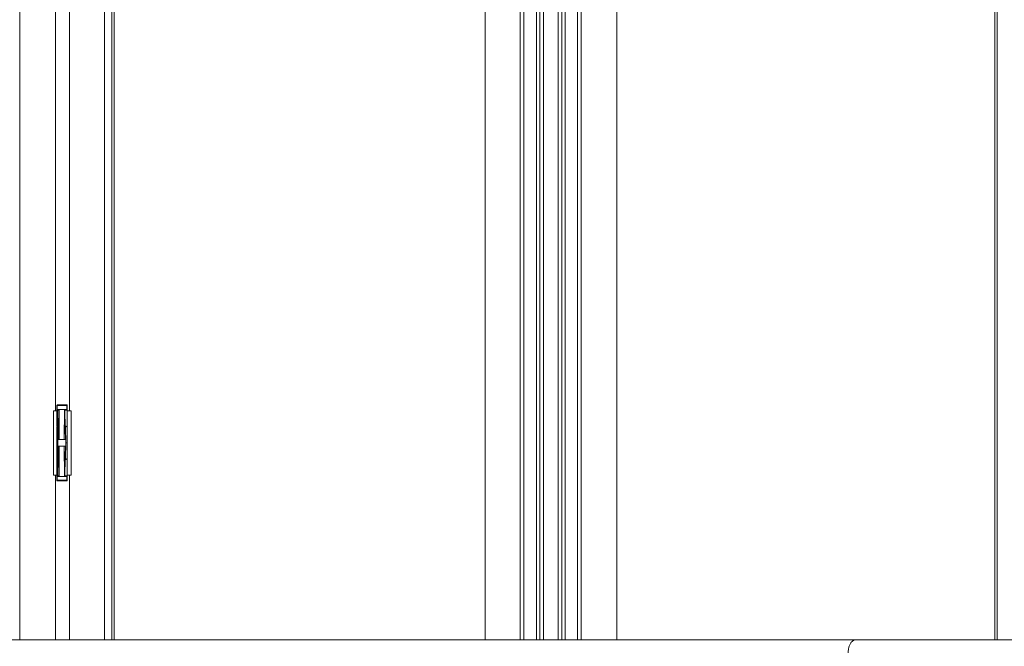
# Model space of a CAD drawing. Header units: inches. Extents: x 424 to 2043, y -237 to 445.
# Tile 911 of 965: x 979.053 to 980.555, y 231.04 to 231.995. Entities that reach past the tile are written whole.
import ezdxf

# ---------------------------------------------------------------- set-up
doc = ezdxf.new("R2010")
doc.units = ezdxf.units.IN
doc.header["$MEASUREMENT"] = 0
doc.layers.add('A-DOOR', color=31, linetype='Continuous', lineweight=9)
doc.layers.add('A-FLOR-HRAL', color=11, linetype='Continuous', lineweight=9)

# ---------------------------------------------------------------- blocks, each defined once
blk = doc.blocks.new('Railing - Railing-202422-Section 2')
at = {"layer": 'A-FLOR-HRAL'}
for p, q in [((26.2602, 14.5), (20.1957, 14.5)), ((29.8449, 14.5), (26.2602, 14.5))]:
    blk.add_line(p, q, dxfattribs=at)
blk.add_open_spline([(26.2483, 14.48), (26.2483, 14.4817), (26.2485, 14.4852), (26.2496, 14.4893), (26.2507, 14.4922), (26.2517, 14.4942), (26.2529, 14.4959), (26.2542, 14.4974), (26.2556, 14.4985), (26.2571, 14.4994), (26.2587, 14.4999), (26.2597, 14.5), (26.2602, 14.5)], degree=3, knots=[0, 0, 0, 0, 0.0833333, 0.1666667, 0.2083333, 0.25, 0.2916667, 0.3333333, 0.375, 0.4166667, 0.4583333, 0.5, 0.5, 0.5, 0.5], dxfattribs=at)
blk = doc.blocks.new('5-panel_Bi-fold_external_door_10806 - Type 1-V73-Section 2')
at = {"layer": 'A-DOOR'}
for p, q in [((24.9847, 16.3374), (24.9847, 14.5)), ((25.1136, 16.3374), (25.1136, 14.5)), ((25.6947, 14.5), (25.6947, 16.3378)), ((25.748, 14.5), (25.748, 16.3378)), ((25.7537, 16.3378), (25.7537, 14.5)), ((25.8355, 14.5), (25.8355, 16.3378)), ((25.8411, 16.3378), (25.8411, 14.5)), ((25.8953, 16.3378), (25.8953, 14.5)), ((25.1248, 16.2627), (25.1248, 14.5)), ((25.1284, 16.2627), (25.1284, 14.5)), ((26.4722, 14.5), (26.4722, 16.2627)), ((26.4758, 14.5), (26.4758, 16.2627)), ((25.773, 14.5), (25.773, 16.25)), ((25.7779, 14.5), (25.7779, 16.25)), ((25.7836, 14.5), (25.7836, 16.25)), ((25.8061, 16.25), (25.8061, 14.5)), ((25.8117, 16.25), (25.8117, 14.5)), ((25.8167, 16.25), (25.8167, 14.5)), ((25.0389, 16.1735), (25.0389, 14.849)), ((25.0603, 16.1735), (25.0603, 14.849)), ((25.041, 14.857), (25.041, 14.851)), ((25.041, 14.857), (25.0417, 14.857)), ((25.0417, 14.851), (25.0417, 14.857)), ((25.0417, 14.857), (25.0446, 14.857)), ((25.0446, 14.857), (25.0526, 14.857)), ((25.0526, 14.857), (25.0563, 14.857)), ((25.0563, 14.857), (25.057, 14.857)), ((25.0563, 14.857), (25.0563, 14.851)), ((25.057, 14.851), (25.057, 14.857)), ((25.036, 14.849), (25.0403, 14.849)), ((25.036, 14.751), (25.036, 14.849)), ((25.0403, 14.849), (25.042, 14.849)), ((25.0417, 14.851), (25.041, 14.851)), ((25.041, 14.849), (25.041, 14.826)), ((25.0446, 14.851), (25.0417, 14.851)), ((25.042, 14.751), (25.042, 14.849)), ((25.044, 14.8446), (25.0426, 14.805)), ((25.0429, 14.805), (25.0446, 14.851)), ((25.044, 14.851), (25.0446, 14.851)), ((25.044, 14.851), (25.044, 14.8336)), ((25.0442, 14.85), (25.0442, 14.85)), ((25.0448, 14.805), (25.0446, 14.851)), ((25.0446, 14.851), (25.0526, 14.851)), ((25.0526, 14.851), (25.0446, 14.851)), ((25.0523, 14.805), (25.0526, 14.851)), ((25.0543, 14.805), (25.0526, 14.851)), ((25.0526, 14.851), (25.0534, 14.851)), ((25.0563, 14.851), (25.0526, 14.851)), ((25.053, 14.85), (25.053, 14.85)), ((25.0534, 14.8296), (25.0534, 14.851)), ((25.0546, 14.805), (25.0534, 14.843)), ((25.0561, 14.849), (25.0568, 14.849)), ((25.057, 14.851), (25.0563, 14.851)), ((25.057, 14.826), (25.057, 14.849)), ((25.057, 14.849), (25.0588, 14.849)), ((25.057, 14.849), (25.057, 14.751)), ((25.0588, 14.849), (25.0631, 14.849)), ((25.0631, 14.849), (25.0631, 14.751)), ((25.041, 14.824), (25.041, 14.801)), ((25.043, 14.825), (25.0429, 14.825)), ((25.0539, 14.825), (25.054, 14.825)), ((25.0549, 14.826), (25.0549, 14.824)), ((25.057, 14.801), (25.057, 14.824)), ((25.041, 14.799), (25.041, 14.776)), ((25.0426, 14.805), (25.0426, 14.795)), ((25.0427, 14.805), (25.0429, 14.805)), ((25.0429, 14.805), (25.0427, 14.805)), ((25.0429, 14.805), (25.0448, 14.805)), ((25.0448, 14.805), (25.0429, 14.805)), ((25.0448, 14.805), (25.0523, 14.805)), ((25.0523, 14.805), (25.0448, 14.805)), ((25.0523, 14.805), (25.0543, 14.805)), ((25.0543, 14.805), (25.0523, 14.805)), ((25.0543, 14.805), (25.0546, 14.805)), ((25.0546, 14.805), (25.0543, 14.805)), ((25.0546, 14.795), (25.0546, 14.805)), ((25.0549, 14.801), (25.0549, 14.799)), ((25.055, 14.8), (25.0551, 14.8)), ((25.057, 14.776), (25.057, 14.799)), ((25.044, 14.7554), (25.0426, 14.795)), ((25.0427, 14.795), (25.0429, 14.795)), ((25.0429, 14.795), (25.0427, 14.795)), ((25.0429, 14.795), (25.0448, 14.795)), ((25.0429, 14.795), (25.0446, 14.749)), ((25.0448, 14.795), (25.0429, 14.795)), ((25.0446, 14.749), (25.0448, 14.795)), ((25.0448, 14.795), (25.0523, 14.795)), ((25.0523, 14.795), (25.0448, 14.795)), ((25.0526, 14.749), (25.0523, 14.795)), ((25.0523, 14.795), (25.0543, 14.795)), ((25.0543, 14.795), (25.0523, 14.795)), ((25.0526, 14.749), (25.0543, 14.795)), ((25.0546, 14.795), (25.0534, 14.757)), ((25.0543, 14.795), (25.0546, 14.795)), ((25.0546, 14.795), (25.0543, 14.795)), ((25.041, 14.774), (25.041, 14.751)), ((25.043, 14.775), (25.0429, 14.775)), ((25.044, 14.749), (25.044, 14.7664)), ((25.0534, 14.749), (25.0534, 14.7704)), ((25.0539, 14.775), (25.054, 14.775)), ((25.0549, 14.776), (25.0549, 14.774)), ((25.057, 14.751), (25.057, 14.774)), ((25.0403, 14.751), (25.036, 14.751)), ((25.0389, 14.751), (25.0389, 14.5)), ((25.042, 14.751), (25.0403, 14.751)), ((25.041, 14.749), (25.041, 14.743)), ((25.041, 14.749), (25.0417, 14.749)), ((25.0417, 14.743), (25.041, 14.743)), ((25.0417, 14.743), (25.0417, 14.749)), ((25.0417, 14.749), (25.0446, 14.749)), ((25.0446, 14.743), (25.0417, 14.743)), ((25.0446, 14.749), (25.044, 14.749)), ((25.0442, 14.75), (25.0442, 14.75)), ((25.0526, 14.749), (25.0446, 14.749)), ((25.0446, 14.749), (25.0526, 14.749)), ((25.0526, 14.743), (25.0446, 14.743)), ((25.0534, 14.749), (25.0526, 14.749)), ((25.0526, 14.749), (25.0563, 14.749)), ((25.0563, 14.743), (25.0526, 14.743)), ((25.053, 14.75), (25.053, 14.75)), ((25.0568, 14.751), (25.0561, 14.751)), ((25.0563, 14.749), (25.057, 14.749)), ((25.0563, 14.749), (25.0563, 14.743)), ((25.057, 14.743), (25.0563, 14.743)), ((25.0588, 14.751), (25.057, 14.751)), ((25.057, 14.743), (25.057, 14.749)), ((25.0631, 14.751), (25.0588, 14.751)), ((25.0603, 14.751), (25.0603, 14.5))]:
    blk.add_line(p, q, dxfattribs=at)
at = {"layer": 'A-DOOR', "flags": 128}
for points in [[(25.041, 14.857), (25.041, 14.857), (25.041, 14.8571), (25.041, 14.8571), (25.041, 14.8572), (25.041, 14.8572), (25.041, 14.8572), (25.0411, 14.8573), (25.0411, 14.8573), (25.0411, 14.8574), (25.0411, 14.8574), (25.0411, 14.8574), (25.0411, 14.8575), (25.0412, 14.8575), (25.0412, 14.8575), (25.0412, 14.8576), (25.0412, 14.8576), (25.0412, 14.8576), (25.0413, 14.8577), (25.0413, 14.8577), (25.0413, 14.8577), (25.0414, 14.8577), (25.0414, 14.8578), (25.0414, 14.8578), (25.0414, 14.8578), (25.0415, 14.8578), (25.0415, 14.8579), (25.0415, 14.8579), (25.0416, 14.8579), (25.0416, 14.8579), (25.0417, 14.8579), (25.0417, 14.8579), (25.0417, 14.858), (25.0418, 14.858), (25.0418, 14.858), (25.0418, 14.858), (25.0419, 14.858), (25.0419, 14.858), (25.042, 14.858), (25.042, 14.858), (25.042, 14.858)], [(25.049, 14.858), (25.0487, 14.858), (25.0484, 14.858), (25.0481, 14.858), (25.0478, 14.858), (25.0476, 14.858), (25.0473, 14.858), (25.047, 14.858), (25.0468, 14.858), (25.0465, 14.858), (25.0462, 14.858), (25.046, 14.858), (25.0457, 14.858), (25.0455, 14.858), (25.0452, 14.858), (25.045, 14.858), (25.0448, 14.858), (25.0446, 14.858), (25.0444, 14.858), (25.0442, 14.858), (25.044, 14.858), (25.0438, 14.858), (25.0436, 14.858), (25.0434, 14.858), (25.0432, 14.858), (25.0431, 14.858), (25.0429, 14.858), (25.0428, 14.858), (25.0427, 14.858), (25.0426, 14.858), (25.0425, 14.858), (25.0424, 14.858), (25.0423, 14.858), (25.0422, 14.858), (25.0422, 14.858), (25.0421, 14.858), (25.0421, 14.858), (25.042, 14.858), (25.042, 14.858), (25.042, 14.858)], [(25.042, 14.858), (25.042, 14.858), (25.042, 14.858), (25.0421, 14.858), (25.0421, 14.858), (25.0422, 14.858), (25.0422, 14.858), (25.0423, 14.858), (25.0424, 14.858), (25.0425, 14.858), (25.0426, 14.858), (25.0427, 14.858), (25.0428, 14.858), (25.0429, 14.858), (25.0431, 14.858), (25.0432, 14.858), (25.0434, 14.858), (25.0436, 14.858), (25.0438, 14.858), (25.0439, 14.858), (25.0441, 14.858), (25.0443, 14.858), (25.0446, 14.858), (25.0448, 14.858), (25.045, 14.858), (25.0452, 14.858), (25.0455, 14.858), (25.0457, 14.858), (25.046, 14.858), (25.0462, 14.858), (25.0465, 14.858), (25.0467, 14.858), (25.047, 14.858), (25.0473, 14.858), (25.0476, 14.858), (25.0478, 14.858), (25.0481, 14.858), (25.0484, 14.858), (25.0487, 14.858), (25.0489, 14.858), (25.0491, 14.858)], [(25.056, 14.858), (25.056, 14.858), (25.056, 14.858), (25.056, 14.858), (25.0559, 14.858), (25.0559, 14.858), (25.0558, 14.858), (25.0557, 14.858), (25.0557, 14.858), (25.0556, 14.858), (25.0555, 14.858), (25.0554, 14.858), (25.0552, 14.858), (25.0551, 14.858), (25.0549, 14.858), (25.0548, 14.858), (25.0546, 14.858), (25.0545, 14.858), (25.0543, 14.858), (25.0541, 14.858), (25.0539, 14.858), (25.0537, 14.858), (25.0535, 14.858), (25.0533, 14.858), (25.053, 14.858), (25.0528, 14.858), (25.0526, 14.858), (25.0523, 14.858), (25.0521, 14.858), (25.0518, 14.858), (25.0516, 14.858), (25.0513, 14.858), (25.051, 14.858), (25.0508, 14.858), (25.0505, 14.858), (25.0502, 14.858), (25.0499, 14.858), (25.0497, 14.858), (25.0494, 14.858), (25.0491, 14.858), (25.049, 14.858)], [(25.0491, 14.858), (25.0494, 14.858), (25.0496, 14.858), (25.0499, 14.858), (25.0502, 14.858), (25.0505, 14.858), (25.0507, 14.858), (25.051, 14.858), (25.0513, 14.858), (25.0515, 14.858), (25.0518, 14.858), (25.0521, 14.858), (25.0523, 14.858), (25.0525, 14.858), (25.0528, 14.858), (25.053, 14.858), (25.0532, 14.858), (25.0535, 14.858), (25.0537, 14.858), (25.0539, 14.858), (25.0541, 14.858), (25.0543, 14.858), (25.0545, 14.858), (25.0546, 14.858), (25.0548, 14.858), (25.0549, 14.858), (25.0551, 14.858), (25.0552, 14.858), (25.0553, 14.858), (25.0555, 14.858), (25.0556, 14.858), (25.0557, 14.858), (25.0557, 14.858), (25.0558, 14.858), (25.0559, 14.858), (25.0559, 14.858), (25.056, 14.858), (25.056, 14.858), (25.056, 14.858), (25.056, 14.858)], [(25.056, 14.858), (25.0561, 14.858), (25.0561, 14.858), (25.0561, 14.858), (25.0562, 14.858), (25.0562, 14.858), (25.0563, 14.858), (25.0563, 14.858), (25.0563, 14.8579), (25.0564, 14.8579), (25.0564, 14.8579), (25.0564, 14.8579), (25.0565, 14.8579), (25.0565, 14.8579), (25.0565, 14.8578), (25.0566, 14.8578), (25.0566, 14.8578), (25.0566, 14.8578), (25.0567, 14.8578), (25.0567, 14.8577), (25.0567, 14.8577), (25.0568, 14.8577), (25.0568, 14.8576), (25.0568, 14.8576), (25.0568, 14.8576), (25.0569, 14.8575), (25.0569, 14.8575), (25.0569, 14.8575), (25.0569, 14.8574), (25.0569, 14.8574), (25.057, 14.8574), (25.057, 14.8573), (25.057, 14.8573), (25.057, 14.8572), (25.057, 14.8572), (25.057, 14.8572), (25.057, 14.8571), (25.057, 14.8571), (25.057, 14.8571), (25.057, 14.857), (25.057, 14.857)], [(25.042, 14.85), (25.042, 14.85), (25.0419, 14.85), (25.0419, 14.85), (25.0419, 14.85), (25.0418, 14.85), (25.0418, 14.85), (25.0417, 14.85), (25.0417, 14.8501), (25.0417, 14.8501), (25.0416, 14.8501), (25.0416, 14.8501), (25.0416, 14.8501), (25.0415, 14.8501), (25.0415, 14.8502), (25.0415, 14.8502), (25.0414, 14.8502), (25.0414, 14.8502), (25.0414, 14.8502), (25.0413, 14.8503), (25.0413, 14.8503), (25.0413, 14.8503), (25.0412, 14.8504), (25.0412, 14.8504), (25.0412, 14.8504), (25.0412, 14.8505), (25.0412, 14.8505), (25.0411, 14.8505), (25.0411, 14.8506), (25.0411, 14.8506), (25.0411, 14.8506), (25.0411, 14.8507), (25.0411, 14.8507), (25.041, 14.8508), (25.041, 14.8508), (25.041, 14.8508), (25.041, 14.8509), (25.041, 14.8509), (25.041, 14.8509), (25.041, 14.851), (25.041, 14.851)], [(25.041, 14.849), (25.041, 14.849), (25.041, 14.8491), (25.041, 14.8491), (25.041, 14.8492), (25.041, 14.8492), (25.041, 14.8492), (25.0411, 14.8493), (25.0411, 14.8493), (25.0411, 14.8494), (25.0411, 14.8494), (25.0411, 14.8494), (25.0411, 14.8495), (25.0412, 14.8495), (25.0412, 14.8495), (25.0412, 14.8496), (25.0412, 14.8496), (25.0412, 14.8496), (25.0413, 14.8497), (25.0413, 14.8497), (25.0413, 14.8497), (25.0414, 14.8497), (25.0414, 14.8498), (25.0414, 14.8498), (25.0414, 14.8498), (25.0415, 14.8498), (25.0415, 14.8499), (25.0415, 14.8499), (25.0416, 14.8499), (25.0416, 14.8499), (25.0417, 14.8499), (25.0417, 14.8499), (25.0417, 14.85), (25.0418, 14.85), (25.0418, 14.85), (25.0418, 14.85), (25.0419, 14.85), (25.0419, 14.85), (25.042, 14.85), (25.042, 14.85), (25.042, 14.85)], [(25.0444, 14.85), (25.0442, 14.85), (25.044, 14.85), (25.0438, 14.85), (25.0437, 14.85), (25.0435, 14.85), (25.0433, 14.85), (25.0432, 14.85), (25.043, 14.85), (25.0429, 14.85), (25.0427, 14.85), (25.0426, 14.85), (25.0425, 14.85), (25.0424, 14.85), (25.0423, 14.85), (25.0423, 14.85), (25.0422, 14.85), (25.0421, 14.85), (25.0421, 14.85), (25.0421, 14.85), (25.042, 14.85), (25.042, 14.85)], [(25.042, 14.85), (25.042, 14.85), (25.042, 14.85), (25.0421, 14.85), (25.0421, 14.85), (25.0422, 14.85), (25.0422, 14.85), (25.0423, 14.85), (25.0424, 14.85), (25.0425, 14.85), (25.0426, 14.85), (25.0427, 14.85), (25.0428, 14.85), (25.0429, 14.85), (25.0431, 14.85), (25.0432, 14.85), (25.0434, 14.85), (25.0436, 14.85), (25.0438, 14.85), (25.0439, 14.85), (25.0441, 14.85), (25.0443, 14.85), (25.0446, 14.85)], [(25.0446, 14.85), (25.0444, 14.85), (25.0442, 14.85), (25.044, 14.85), (25.0438, 14.85), (25.0436, 14.85), (25.0434, 14.85), (25.0432, 14.85), (25.0431, 14.85), (25.0429, 14.85), (25.0428, 14.85), (25.0427, 14.85), (25.0426, 14.85), (25.0425, 14.85), (25.0424, 14.85), (25.0423, 14.85), (25.0422, 14.85), (25.0422, 14.85), (25.0421, 14.85), (25.0421, 14.85), (25.042, 14.85), (25.042, 14.85), (25.042, 14.85)], [(25.042, 14.85), (25.042, 14.85), (25.042, 14.85), (25.0421, 14.85), (25.0421, 14.85), (25.0422, 14.85), (25.0422, 14.85), (25.0423, 14.85), (25.0424, 14.85), (25.0425, 14.85), (25.0426, 14.85), (25.0427, 14.85), (25.0428, 14.85), (25.0429, 14.85), (25.0431, 14.85), (25.0432, 14.85), (25.0434, 14.85), (25.0436, 14.85), (25.0438, 14.85), (25.0439, 14.85), (25.0441, 14.85), (25.0443, 14.85), (25.0446, 14.85)], [(25.0525, 14.85), (25.0528, 14.85), (25.053, 14.85), (25.0532, 14.85), (25.0535, 14.85), (25.0537, 14.85), (25.0539, 14.85), (25.0541, 14.85), (25.0543, 14.85), (25.0545, 14.85), (25.0546, 14.85), (25.0548, 14.85), (25.0549, 14.85), (25.0551, 14.85), (25.0552, 14.85), (25.0553, 14.85), (25.0555, 14.85), (25.0556, 14.85), (25.0557, 14.85), (25.0557, 14.85), (25.0558, 14.85), (25.0559, 14.85), (25.0559, 14.85), (25.056, 14.85), (25.056, 14.85), (25.056, 14.85), (25.056, 14.85)], [(25.056, 14.85), (25.056, 14.85), (25.056, 14.85), (25.056, 14.85), (25.0559, 14.85), (25.0559, 14.85), (25.0558, 14.85), (25.0557, 14.85), (25.0557, 14.85), (25.0556, 14.85), (25.0555, 14.85), (25.0554, 14.85), (25.0552, 14.85), (25.0551, 14.85), (25.0549, 14.85), (25.0548, 14.85), (25.0546, 14.85), (25.0545, 14.85), (25.0543, 14.85), (25.0541, 14.85), (25.0539, 14.85), (25.0537, 14.85), (25.0535, 14.85), (25.0533, 14.85), (25.053, 14.85), (25.0528, 14.85), (25.0526, 14.85)], [(25.056, 14.85), (25.056, 14.85), (25.056, 14.85), (25.056, 14.85), (25.0559, 14.85), (25.0559, 14.85), (25.0558, 14.85), (25.0557, 14.85), (25.0557, 14.85), (25.0556, 14.85), (25.0555, 14.85), (25.0554, 14.85), (25.0552, 14.85), (25.0551, 14.85), (25.0549, 14.85), (25.0548, 14.85), (25.0546, 14.85), (25.0545, 14.85), (25.0543, 14.85), (25.0541, 14.85), (25.0539, 14.85), (25.0537, 14.85), (25.0535, 14.85), (25.0533, 14.85), (25.053, 14.85), (25.0528, 14.85), (25.0526, 14.85)], [(25.0527, 14.85), (25.0529, 14.85), (25.0531, 14.85), (25.0534, 14.85), (25.0536, 14.85), (25.0538, 14.85), (25.054, 14.85), (25.0542, 14.85), (25.0544, 14.85), (25.0545, 14.85), (25.0547, 14.85), (25.0549, 14.85), (25.055, 14.85), (25.0552, 14.85), (25.0553, 14.85), (25.0554, 14.85), (25.0555, 14.85), (25.0556, 14.85), (25.0557, 14.85), (25.0558, 14.85), (25.0559, 14.85), (25.0559, 14.85), (25.056, 14.85), (25.056, 14.85), (25.056, 14.85), (25.056, 14.85)], [(25.057, 14.851), (25.057, 14.851), (25.057, 14.8509), (25.057, 14.8509), (25.057, 14.8508), (25.057, 14.8508), (25.057, 14.8508), (25.057, 14.8507), (25.057, 14.8507), (25.057, 14.8506), (25.0569, 14.8506), (25.0569, 14.8506), (25.0569, 14.8505), (25.0569, 14.8505), (25.0569, 14.8505), (25.0568, 14.8504), (25.0568, 14.8504), (25.0568, 14.8504), (25.0568, 14.8503), (25.0567, 14.8503), (25.0567, 14.8503), (25.0567, 14.8503), (25.0567, 14.8502), (25.0566, 14.8502), (25.0566, 14.8502), (25.0566, 14.8502), (25.0565, 14.8501), (25.0565, 14.8501), (25.0565, 14.8501), (25.0564, 14.8501), (25.0564, 14.8501), (25.0563, 14.8501), (25.0563, 14.85), (25.0563, 14.85), (25.0562, 14.85), (25.0562, 14.85), (25.0561, 14.85), (25.0561, 14.85), (25.0561, 14.85), (25.056, 14.85), (25.056, 14.85)], [(25.056, 14.85), (25.0561, 14.85), (25.0561, 14.85), (25.0561, 14.85), (25.0562, 14.85), (25.0562, 14.85), (25.0563, 14.85), (25.0563, 14.85), (25.0563, 14.8499), (25.0564, 14.8499), (25.0564, 14.8499), (25.0564, 14.8499), (25.0565, 14.8499), (25.0565, 14.8499), (25.0565, 14.8498), (25.0566, 14.8498), (25.0566, 14.8498), (25.0566, 14.8498), (25.0567, 14.8498), (25.0567, 14.8497), (25.0567, 14.8497), (25.0568, 14.8497), (25.0568, 14.8496), (25.0568, 14.8496), (25.0568, 14.8496), (25.0569, 14.8495), (25.0569, 14.8495), (25.0569, 14.8495), (25.0569, 14.8494), (25.0569, 14.8494), (25.057, 14.8494), (25.057, 14.8493), (25.057, 14.8493), (25.057, 14.8492), (25.057, 14.8492), (25.057, 14.8492), (25.057, 14.8491), (25.057, 14.8491), (25.057, 14.8491), (25.057, 14.849), (25.057, 14.849)], [(25.042, 14.825), (25.042, 14.825), (25.0419, 14.825), (25.0419, 14.825), (25.0419, 14.825), (25.0418, 14.825), (25.0418, 14.825), (25.0417, 14.825), (25.0417, 14.8251), (25.0417, 14.8251), (25.0416, 14.8251), (25.0416, 14.8251), (25.0416, 14.8251), (25.0415, 14.8251), (25.0415, 14.8252), (25.0415, 14.8252), (25.0414, 14.8252), (25.0414, 14.8252), (25.0414, 14.8252), (25.0413, 14.8253), (25.0413, 14.8253), (25.0413, 14.8253), (25.0412, 14.8254), (25.0412, 14.8254), (25.0412, 14.8254), (25.0412, 14.8255), (25.0412, 14.8255), (25.0411, 14.8255), (25.0411, 14.8256), (25.0411, 14.8256), (25.0411, 14.8256), (25.0411, 14.8257), (25.0411, 14.8257), (25.041, 14.8258), (25.041, 14.8258), (25.041, 14.8258), (25.041, 14.8259), (25.041, 14.8259), (25.041, 14.8259), (25.041, 14.826), (25.041, 14.826)], [(25.041, 14.824), (25.041, 14.824), (25.041, 14.8241), (25.041, 14.8241), (25.041, 14.8242), (25.041, 14.8242), (25.041, 14.8242), (25.0411, 14.8243), (25.0411, 14.8243), (25.0411, 14.8244), (25.0411, 14.8244), (25.0411, 14.8244), (25.0411, 14.8245), (25.0412, 14.8245), (25.0412, 14.8245), (25.0412, 14.8246), (25.0412, 14.8246), (25.0412, 14.8246), (25.0413, 14.8247), (25.0413, 14.8247), (25.0413, 14.8247), (25.0414, 14.8247), (25.0414, 14.8248), (25.0414, 14.8248), (25.0414, 14.8248), (25.0415, 14.8248), (25.0415, 14.8249), (25.0415, 14.8249), (25.0416, 14.8249), (25.0416, 14.8249), (25.0417, 14.8249), (25.0417, 14.8249), (25.0417, 14.825), (25.0418, 14.825), (25.0418, 14.825), (25.0418, 14.825), (25.0419, 14.825), (25.0419, 14.825), (25.042, 14.825), (25.042, 14.825), (25.042, 14.825)], [(25.0437, 14.825), (25.0435, 14.825), (25.0433, 14.825), (25.0432, 14.825), (25.043, 14.825), (25.0429, 14.825), (25.0427, 14.825), (25.0426, 14.825), (25.0425, 14.825), (25.0424, 14.825), (25.0423, 14.825), (25.0423, 14.825), (25.0422, 14.825), (25.0421, 14.825), (25.0421, 14.825), (25.0421, 14.825), (25.042, 14.825), (25.042, 14.825)], [(25.042, 14.825), (25.042, 14.825), (25.042, 14.825), (25.0421, 14.825), (25.0421, 14.825), (25.0422, 14.825), (25.0422, 14.825), (25.0423, 14.825), (25.0424, 14.825), (25.0425, 14.825), (25.0426, 14.825), (25.0427, 14.825), (25.0428, 14.825), (25.0429, 14.825), (25.0431, 14.825), (25.0432, 14.825), (25.0434, 14.825), (25.0436, 14.825)], [(25.0436, 14.825), (25.0434, 14.825), (25.0432, 14.825), (25.0431, 14.825), (25.0429, 14.825), (25.0428, 14.825), (25.0427, 14.825), (25.0426, 14.825), (25.0425, 14.825), (25.0424, 14.825), (25.0423, 14.825), (25.0422, 14.825), (25.0422, 14.825), (25.0421, 14.825), (25.0421, 14.825), (25.042, 14.825), (25.042, 14.825), (25.042, 14.825)], [(25.042, 14.825), (25.042, 14.825), (25.042, 14.825), (25.0421, 14.825), (25.0421, 14.825), (25.0422, 14.825), (25.0422, 14.825), (25.0423, 14.825), (25.0424, 14.825), (25.0425, 14.825), (25.0426, 14.825), (25.0427, 14.825), (25.0428, 14.825), (25.0429, 14.825), (25.0431, 14.825), (25.0432, 14.825), (25.0434, 14.825), (25.0436, 14.825)], [(25.056, 14.825), (25.056, 14.825), (25.056, 14.825), (25.056, 14.825), (25.0559, 14.825), (25.0559, 14.825), (25.0558, 14.825), (25.0557, 14.825), (25.0557, 14.825), (25.0556, 14.825), (25.0555, 14.825), (25.0554, 14.825), (25.0552, 14.825), (25.0551, 14.825), (25.0549, 14.825), (25.0548, 14.825), (25.0546, 14.825), (25.0545, 14.825), (25.0543, 14.825), (25.0541, 14.825), (25.0539, 14.825), (25.0537, 14.825), (25.0535, 14.825)], [(25.0535, 14.825), (25.0537, 14.825), (25.0539, 14.825), (25.0541, 14.825), (25.0543, 14.825), (25.0545, 14.825), (25.0546, 14.825), (25.0548, 14.825), (25.0549, 14.825), (25.0551, 14.825), (25.0552, 14.825), (25.0553, 14.825), (25.0555, 14.825), (25.0556, 14.825), (25.0557, 14.825), (25.0557, 14.825), (25.0558, 14.825), (25.0559, 14.825), (25.0559, 14.825), (25.056, 14.825), (25.056, 14.825), (25.056, 14.825), (25.056, 14.825)], [(25.056, 14.825), (25.056, 14.825), (25.056, 14.825), (25.056, 14.825), (25.0559, 14.825), (25.0559, 14.825), (25.0558, 14.825), (25.0557, 14.825), (25.0557, 14.825), (25.0556, 14.825), (25.0555, 14.825), (25.0554, 14.825), (25.0552, 14.825), (25.0551, 14.825), (25.0549, 14.825), (25.0548, 14.825), (25.0546, 14.825), (25.0545, 14.825), (25.0543, 14.825), (25.0541, 14.825), (25.0539, 14.825), (25.0537, 14.825), (25.0535, 14.825)], [(25.0536, 14.825), (25.0538, 14.825), (25.054, 14.825), (25.0542, 14.825), (25.0544, 14.825), (25.0545, 14.825), (25.0547, 14.825), (25.0549, 14.825), (25.055, 14.825), (25.0552, 14.825), (25.0553, 14.825), (25.0554, 14.825), (25.0555, 14.825), (25.0556, 14.825), (25.0557, 14.825), (25.0558, 14.825), (25.0559, 14.825), (25.0559, 14.825), (25.056, 14.825), (25.056, 14.825), (25.056, 14.825), (25.056, 14.825)], [(25.057, 14.826), (25.057, 14.826), (25.057, 14.8259), (25.057, 14.8259), (25.057, 14.8258), (25.057, 14.8258), (25.057, 14.8258), (25.057, 14.8257), (25.057, 14.8257), (25.057, 14.8256), (25.0569, 14.8256), (25.0569, 14.8256), (25.0569, 14.8255), (25.0569, 14.8255), (25.0569, 14.8255), (25.0568, 14.8254), (25.0568, 14.8254), (25.0568, 14.8254), (25.0568, 14.8253), (25.0567, 14.8253), (25.0567, 14.8253), (25.0567, 14.8253), (25.0567, 14.8252), (25.0566, 14.8252), (25.0566, 14.8252), (25.0566, 14.8252), (25.0565, 14.8251), (25.0565, 14.8251), (25.0565, 14.8251), (25.0564, 14.8251), (25.0564, 14.8251), (25.0563, 14.8251), (25.0563, 14.825), (25.0563, 14.825), (25.0562, 14.825), (25.0562, 14.825), (25.0561, 14.825), (25.0561, 14.825), (25.0561, 14.825), (25.056, 14.825), (25.056, 14.825)], [(25.056, 14.825), (25.0561, 14.825), (25.0561, 14.825), (25.0561, 14.825), (25.0562, 14.825), (25.0562, 14.825), (25.0563, 14.825), (25.0563, 14.825), (25.0563, 14.8249), (25.0564, 14.8249), (25.0564, 14.8249), (25.0564, 14.8249), (25.0565, 14.8249), (25.0565, 14.8249), (25.0565, 14.8248), (25.0566, 14.8248), (25.0566, 14.8248), (25.0566, 14.8248), (25.0567, 14.8248), (25.0567, 14.8247), (25.0567, 14.8247), (25.0568, 14.8247), (25.0568, 14.8246), (25.0568, 14.8246), (25.0568, 14.8246), (25.0569, 14.8245), (25.0569, 14.8245), (25.0569, 14.8245), (25.0569, 14.8244), (25.0569, 14.8244), (25.057, 14.8244), (25.057, 14.8243), (25.057, 14.8243), (25.057, 14.8242), (25.057, 14.8242), (25.057, 14.8242), (25.057, 14.8241), (25.057, 14.8241), (25.057, 14.8241), (25.057, 14.824), (25.057, 14.824)], [(25.042, 14.8), (25.042, 14.8), (25.0419, 14.8), (25.0419, 14.8), (25.0419, 14.8), (25.0418, 14.8), (25.0418, 14.8), (25.0417, 14.8), (25.0417, 14.8001), (25.0417, 14.8001), (25.0416, 14.8001), (25.0416, 14.8001), (25.0416, 14.8001), (25.0415, 14.8001), (25.0415, 14.8002), (25.0415, 14.8002), (25.0414, 14.8002), (25.0414, 14.8002), (25.0414, 14.8002), (25.0413, 14.8003), (25.0413, 14.8003), (25.0413, 14.8003), (25.0412, 14.8004), (25.0412, 14.8004), (25.0412, 14.8004), (25.0412, 14.8005), (25.0412, 14.8005), (25.0411, 14.8005), (25.0411, 14.8006), (25.0411, 14.8006), (25.0411, 14.8006), (25.0411, 14.8007), (25.0411, 14.8007), (25.041, 14.8008), (25.041, 14.8008), (25.041, 14.8008), (25.041, 14.8009), (25.041, 14.8009), (25.041, 14.8009), (25.041, 14.801), (25.041, 14.801)], [(25.041, 14.799), (25.041, 14.799), (25.041, 14.7991), (25.041, 14.7991), (25.041, 14.7992), (25.041, 14.7992), (25.041, 14.7992), (25.0411, 14.7993), (25.0411, 14.7993), (25.0411, 14.7994), (25.0411, 14.7994), (25.0411, 14.7994), (25.0411, 14.7995), (25.0412, 14.7995), (25.0412, 14.7995), (25.0412, 14.7996), (25.0412, 14.7996), (25.0412, 14.7996), (25.0413, 14.7997), (25.0413, 14.7997), (25.0413, 14.7997), (25.0414, 14.7997), (25.0414, 14.7998), (25.0414, 14.7998), (25.0414, 14.7998), (25.0415, 14.7998), (25.0415, 14.7999), (25.0415, 14.7999), (25.0416, 14.7999), (25.0416, 14.7999), (25.0417, 14.7999), (25.0417, 14.7999), (25.0417, 14.8), (25.0418, 14.8), (25.0418, 14.8), (25.0418, 14.8), (25.0419, 14.8), (25.0419, 14.8), (25.042, 14.8), (25.042, 14.8), (25.042, 14.8)], [(25.0429, 14.8), (25.0427, 14.8), (25.0426, 14.8), (25.0425, 14.8), (25.0424, 14.8), (25.0423, 14.8), (25.0423, 14.8), (25.0422, 14.8), (25.0421, 14.8), (25.0421, 14.8), (25.0421, 14.8), (25.042, 14.8), (25.042, 14.8)], [(25.042, 14.8), (25.042, 14.8), (25.042, 14.8), (25.0421, 14.8), (25.0421, 14.8), (25.0422, 14.8), (25.0422, 14.8), (25.0423, 14.8), (25.0424, 14.8), (25.0425, 14.8), (25.0426, 14.8), (25.0427, 14.8), (25.0428, 14.8), (25.0429, 14.8)], [(25.0429, 14.8), (25.0428, 14.8), (25.0427, 14.8), (25.0426, 14.8), (25.0425, 14.8), (25.0424, 14.8), (25.0423, 14.8), (25.0422, 14.8), (25.0422, 14.8), (25.0421, 14.8), (25.0421, 14.8), (25.042, 14.8), (25.042, 14.8), (25.042, 14.8)], [(25.042, 14.8), (25.042, 14.8), (25.042, 14.8), (25.0421, 14.8), (25.0421, 14.8), (25.0422, 14.8), (25.0422, 14.8), (25.0423, 14.8), (25.0424, 14.8), (25.0425, 14.8), (25.0426, 14.8), (25.0427, 14.8), (25.0428, 14.8), (25.0429, 14.8)], [(25.056, 14.8), (25.056, 14.8), (25.056, 14.8), (25.056, 14.8), (25.0559, 14.8), (25.0559, 14.8), (25.0558, 14.8), (25.0557, 14.8), (25.0557, 14.8), (25.0556, 14.8), (25.0555, 14.8), (25.0554, 14.8), (25.0552, 14.8), (25.0551, 14.8), (25.0549, 14.8), (25.0548, 14.8), (25.0546, 14.8), (25.0545, 14.8), (25.0543, 14.8)], [(25.0543, 14.8), (25.0545, 14.8), (25.0546, 14.8), (25.0548, 14.8), (25.0549, 14.8), (25.0551, 14.8), (25.0552, 14.8), (25.0553, 14.8), (25.0555, 14.8), (25.0556, 14.8), (25.0557, 14.8), (25.0557, 14.8), (25.0558, 14.8), (25.0559, 14.8), (25.0559, 14.8), (25.056, 14.8), (25.056, 14.8), (25.056, 14.8), (25.056, 14.8)], [(25.056, 14.8), (25.056, 14.8), (25.056, 14.8), (25.056, 14.8), (25.0559, 14.8), (25.0559, 14.8), (25.0558, 14.8), (25.0557, 14.8), (25.0557, 14.8), (25.0556, 14.8), (25.0555, 14.8), (25.0554, 14.8), (25.0552, 14.8), (25.0551, 14.8), (25.0549, 14.8), (25.0548, 14.8), (25.0546, 14.8), (25.0545, 14.8), (25.0543, 14.8)], [(25.0544, 14.8), (25.0545, 14.8), (25.0547, 14.8), (25.0549, 14.8), (25.055, 14.8), (25.0552, 14.8), (25.0553, 14.8), (25.0554, 14.8), (25.0555, 14.8), (25.0556, 14.8), (25.0557, 14.8), (25.0558, 14.8), (25.0559, 14.8), (25.0559, 14.8), (25.056, 14.8), (25.056, 14.8), (25.056, 14.8), (25.056, 14.8)], [(25.057, 14.801), (25.057, 14.801), (25.057, 14.8009), (25.057, 14.8009), (25.057, 14.8008), (25.057, 14.8008), (25.057, 14.8008), (25.057, 14.8007), (25.057, 14.8007), (25.057, 14.8006), (25.0569, 14.8006), (25.0569, 14.8006), (25.0569, 14.8005), (25.0569, 14.8005), (25.0569, 14.8005), (25.0568, 14.8004), (25.0568, 14.8004), (25.0568, 14.8004), (25.0568, 14.8003), (25.0567, 14.8003), (25.0567, 14.8003), (25.0567, 14.8003), (25.0567, 14.8002), (25.0566, 14.8002), (25.0566, 14.8002), (25.0566, 14.8002), (25.0565, 14.8001), (25.0565, 14.8001), (25.0565, 14.8001), (25.0564, 14.8001), (25.0564, 14.8001), (25.0563, 14.8001), (25.0563, 14.8), (25.0563, 14.8), (25.0562, 14.8), (25.0562, 14.8), (25.0561, 14.8), (25.0561, 14.8), (25.0561, 14.8), (25.056, 14.8), (25.056, 14.8)], [(25.056, 14.8), (25.0561, 14.8), (25.0561, 14.8), (25.0561, 14.8), (25.0562, 14.8), (25.0562, 14.8), (25.0563, 14.8), (25.0563, 14.8), (25.0563, 14.7999), (25.0564, 14.7999), (25.0564, 14.7999), (25.0564, 14.7999), (25.0565, 14.7999), (25.0565, 14.7999), (25.0565, 14.7998), (25.0566, 14.7998), (25.0566, 14.7998), (25.0566, 14.7998), (25.0567, 14.7998), (25.0567, 14.7997), (25.0567, 14.7997), (25.0568, 14.7997), (25.0568, 14.7996), (25.0568, 14.7996), (25.0568, 14.7996), (25.0569, 14.7995), (25.0569, 14.7995), (25.0569, 14.7995), (25.0569, 14.7994), (25.0569, 14.7994), (25.057, 14.7994), (25.057, 14.7993), (25.057, 14.7993), (25.057, 14.7992), (25.057, 14.7992), (25.057, 14.7992), (25.057, 14.7991), (25.057, 14.7991), (25.057, 14.7991), (25.057, 14.799), (25.057, 14.799)], [(25.042, 14.775), (25.042, 14.775), (25.0419, 14.775), (25.0419, 14.775), (25.0419, 14.775), (25.0418, 14.775), (25.0418, 14.775), (25.0417, 14.775), (25.0417, 14.7751), (25.0417, 14.7751), (25.0416, 14.7751), (25.0416, 14.7751), (25.0416, 14.7751), (25.0415, 14.7751), (25.0415, 14.7752), (25.0415, 14.7752), (25.0414, 14.7752), (25.0414, 14.7752), (25.0414, 14.7752), (25.0413, 14.7753), (25.0413, 14.7753), (25.0413, 14.7753), (25.0412, 14.7754), (25.0412, 14.7754), (25.0412, 14.7754), (25.0412, 14.7755), (25.0412, 14.7755), (25.0411, 14.7755), (25.0411, 14.7756), (25.0411, 14.7756), (25.0411, 14.7756), (25.0411, 14.7757), (25.0411, 14.7757), (25.041, 14.7758), (25.041, 14.7758), (25.041, 14.7758), (25.041, 14.7759), (25.041, 14.7759), (25.041, 14.7759), (25.041, 14.776), (25.041, 14.776)], [(25.041, 14.774), (25.041, 14.774), (25.041, 14.7741), (25.041, 14.7741), (25.041, 14.7742), (25.041, 14.7742), (25.041, 14.7742), (25.0411, 14.7743), (25.0411, 14.7743), (25.0411, 14.7744), (25.0411, 14.7744), (25.0411, 14.7744), (25.0411, 14.7745), (25.0412, 14.7745), (25.0412, 14.7745), (25.0412, 14.7746), (25.0412, 14.7746), (25.0412, 14.7746), (25.0413, 14.7747), (25.0413, 14.7747), (25.0413, 14.7747), (25.0414, 14.7747), (25.0414, 14.7748), (25.0414, 14.7748), (25.0414, 14.7748), (25.0415, 14.7748), (25.0415, 14.7749), (25.0415, 14.7749), (25.0416, 14.7749), (25.0416, 14.7749), (25.0417, 14.7749), (25.0417, 14.7749), (25.0417, 14.775), (25.0418, 14.775), (25.0418, 14.775), (25.0418, 14.775), (25.0419, 14.775), (25.0419, 14.775), (25.042, 14.775), (25.042, 14.775), (25.042, 14.775)], [(25.0437, 14.775), (25.0435, 14.775), (25.0433, 14.775), (25.0432, 14.775), (25.043, 14.775), (25.0429, 14.775), (25.0427, 14.775), (25.0426, 14.775), (25.0425, 14.775), (25.0424, 14.775), (25.0423, 14.775), (25.0423, 14.775), (25.0422, 14.775), (25.0421, 14.775), (25.0421, 14.775), (25.0421, 14.775), (25.042, 14.775), (25.042, 14.775)], [(25.042, 14.775), (25.042, 14.775), (25.042, 14.775), (25.0421, 14.775), (25.0421, 14.775), (25.0422, 14.775), (25.0422, 14.775), (25.0423, 14.775), (25.0424, 14.775), (25.0425, 14.775), (25.0426, 14.775), (25.0427, 14.775), (25.0428, 14.775), (25.0429, 14.775), (25.0431, 14.775), (25.0432, 14.775), (25.0434, 14.775), (25.0436, 14.775)], [(25.0436, 14.775), (25.0434, 14.775), (25.0432, 14.775), (25.0431, 14.775), (25.0429, 14.775), (25.0428, 14.775), (25.0427, 14.775), (25.0426, 14.775), (25.0425, 14.775), (25.0424, 14.775), (25.0423, 14.775), (25.0422, 14.775), (25.0422, 14.775), (25.0421, 14.775), (25.0421, 14.775), (25.042, 14.775), (25.042, 14.775), (25.042, 14.775)], [(25.042, 14.775), (25.042, 14.775), (25.042, 14.775), (25.0421, 14.775), (25.0421, 14.775), (25.0422, 14.775), (25.0422, 14.775), (25.0423, 14.775), (25.0424, 14.775), (25.0425, 14.775), (25.0426, 14.775), (25.0427, 14.775), (25.0428, 14.775), (25.0429, 14.775), (25.0431, 14.775), (25.0432, 14.775), (25.0434, 14.775), (25.0436, 14.775)], [(25.056, 14.775), (25.056, 14.775), (25.056, 14.775), (25.056, 14.775), (25.0559, 14.775), (25.0559, 14.775), (25.0558, 14.775), (25.0557, 14.775), (25.0557, 14.775), (25.0556, 14.775), (25.0555, 14.775), (25.0554, 14.775), (25.0552, 14.775), (25.0551, 14.775), (25.0549, 14.775), (25.0548, 14.775), (25.0546, 14.775), (25.0545, 14.775), (25.0543, 14.775), (25.0541, 14.775), (25.0539, 14.775), (25.0537, 14.775), (25.0535, 14.775)], [(25.0535, 14.775), (25.0537, 14.775), (25.0539, 14.775), (25.0541, 14.775), (25.0543, 14.775), (25.0545, 14.775), (25.0546, 14.775), (25.0548, 14.775), (25.0549, 14.775), (25.0551, 14.775), (25.0552, 14.775), (25.0553, 14.775), (25.0555, 14.775), (25.0556, 14.775), (25.0557, 14.775), (25.0557, 14.775), (25.0558, 14.775), (25.0559, 14.775), (25.0559, 14.775), (25.056, 14.775), (25.056, 14.775), (25.056, 14.775), (25.056, 14.775)], [(25.056, 14.775), (25.056, 14.775), (25.056, 14.775), (25.056, 14.775), (25.0559, 14.775), (25.0559, 14.775), (25.0558, 14.775), (25.0557, 14.775), (25.0557, 14.775), (25.0556, 14.775), (25.0555, 14.775), (25.0554, 14.775), (25.0552, 14.775), (25.0551, 14.775), (25.0549, 14.775), (25.0548, 14.775), (25.0546, 14.775), (25.0545, 14.775), (25.0543, 14.775), (25.0541, 14.775), (25.0539, 14.775), (25.0537, 14.775), (25.0535, 14.775)], [(25.0536, 14.775), (25.0538, 14.775), (25.054, 14.775), (25.0542, 14.775), (25.0544, 14.775), (25.0545, 14.775), (25.0547, 14.775), (25.0549, 14.775), (25.055, 14.775), (25.0552, 14.775), (25.0553, 14.775), (25.0554, 14.775), (25.0555, 14.775), (25.0556, 14.775), (25.0557, 14.775), (25.0558, 14.775), (25.0559, 14.775), (25.0559, 14.775), (25.056, 14.775), (25.056, 14.775), (25.056, 14.775), (25.056, 14.775)], [(25.057, 14.776), (25.057, 14.776), (25.057, 14.7759), (25.057, 14.7759), (25.057, 14.7758), (25.057, 14.7758), (25.057, 14.7758), (25.057, 14.7757), (25.057, 14.7757), (25.057, 14.7756), (25.0569, 14.7756), (25.0569, 14.7756), (25.0569, 14.7755), (25.0569, 14.7755), (25.0569, 14.7755), (25.0568, 14.7754), (25.0568, 14.7754), (25.0568, 14.7754), (25.0568, 14.7753), (25.0567, 14.7753), (25.0567, 14.7753), (25.0567, 14.7753), (25.0567, 14.7752), (25.0566, 14.7752), (25.0566, 14.7752), (25.0566, 14.7752), (25.0565, 14.7751), (25.0565, 14.7751), (25.0565, 14.7751), (25.0564, 14.7751), (25.0564, 14.7751), (25.0563, 14.7751), (25.0563, 14.775), (25.0563, 14.775), (25.0562, 14.775), (25.0562, 14.775), (25.0561, 14.775), (25.0561, 14.775), (25.0561, 14.775), (25.056, 14.775), (25.056, 14.775)], [(25.056, 14.775), (25.0561, 14.775), (25.0561, 14.775), (25.0561, 14.775), (25.0562, 14.775), (25.0562, 14.775), (25.0563, 14.775), (25.0563, 14.775), (25.0563, 14.7749), (25.0564, 14.7749), (25.0564, 14.7749), (25.0564, 14.7749), (25.0565, 14.7749), (25.0565, 14.7749), (25.0565, 14.7748), (25.0566, 14.7748), (25.0566, 14.7748), (25.0566, 14.7748), (25.0567, 14.7748), (25.0567, 14.7747), (25.0567, 14.7747), (25.0568, 14.7747), (25.0568, 14.7746), (25.0568, 14.7746), (25.0568, 14.7746), (25.0569, 14.7745), (25.0569, 14.7745), (25.0569, 14.7745), (25.0569, 14.7744), (25.0569, 14.7744), (25.057, 14.7744), (25.057, 14.7743), (25.057, 14.7743), (25.057, 14.7742), (25.057, 14.7742), (25.057, 14.7742), (25.057, 14.7741), (25.057, 14.7741), (25.057, 14.7741), (25.057, 14.774), (25.057, 14.774)], [(25.042, 14.75), (25.042, 14.75), (25.0419, 14.75), (25.0419, 14.75), (25.0419, 14.75), (25.0418, 14.75), (25.0418, 14.75), (25.0417, 14.75), (25.0417, 14.7501), (25.0417, 14.7501), (25.0416, 14.7501), (25.0416, 14.7501), (25.0416, 14.7501), (25.0415, 14.7501), (25.0415, 14.7502), (25.0415, 14.7502), (25.0414, 14.7502), (25.0414, 14.7502), (25.0414, 14.7502), (25.0413, 14.7503), (25.0413, 14.7503), (25.0413, 14.7503), (25.0412, 14.7504), (25.0412, 14.7504), (25.0412, 14.7504), (25.0412, 14.7505), (25.0412, 14.7505), (25.0411, 14.7505), (25.0411, 14.7506), (25.0411, 14.7506), (25.0411, 14.7506), (25.0411, 14.7507), (25.0411, 14.7507), (25.041, 14.7508), (25.041, 14.7508), (25.041, 14.7508), (25.041, 14.7509), (25.041, 14.7509), (25.041, 14.7509), (25.041, 14.751), (25.041, 14.751)], [(25.041, 14.749), (25.041, 14.749), (25.041, 14.7491), (25.041, 14.7491), (25.041, 14.7492), (25.041, 14.7492), (25.041, 14.7492), (25.0411, 14.7493), (25.0411, 14.7493), (25.0411, 14.7494), (25.0411, 14.7494), (25.0411, 14.7494), (25.0411, 14.7495), (25.0412, 14.7495), (25.0412, 14.7495), (25.0412, 14.7496), (25.0412, 14.7496), (25.0412, 14.7496), (25.0413, 14.7497), (25.0413, 14.7497), (25.0413, 14.7497), (25.0414, 14.7497), (25.0414, 14.7498), (25.0414, 14.7498), (25.0414, 14.7498), (25.0415, 14.7498), (25.0415, 14.7499), (25.0415, 14.7499), (25.0416, 14.7499), (25.0416, 14.7499), (25.0417, 14.7499), (25.0417, 14.7499), (25.0417, 14.75), (25.0418, 14.75), (25.0418, 14.75), (25.0418, 14.75), (25.0419, 14.75), (25.0419, 14.75), (25.042, 14.75), (25.042, 14.75), (25.042, 14.75)], [(25.042, 14.742), (25.042, 14.742), (25.0419, 14.742), (25.0419, 14.742), (25.0419, 14.742), (25.0418, 14.742), (25.0418, 14.742), (25.0417, 14.742), (25.0417, 14.7421), (25.0417, 14.7421), (25.0416, 14.7421), (25.0416, 14.7421), (25.0416, 14.7421), (25.0415, 14.7421), (25.0415, 14.7422), (25.0415, 14.7422), (25.0414, 14.7422), (25.0414, 14.7422), (25.0414, 14.7422), (25.0413, 14.7423), (25.0413, 14.7423), (25.0413, 14.7423), (25.0412, 14.7424), (25.0412, 14.7424), (25.0412, 14.7424), (25.0412, 14.7425), (25.0412, 14.7425), (25.0411, 14.7425), (25.0411, 14.7426), (25.0411, 14.7426), (25.0411, 14.7426), (25.0411, 14.7427), (25.0411, 14.7427), (25.041, 14.7428), (25.041, 14.7428), (25.041, 14.7428), (25.041, 14.7429), (25.041, 14.7429), (25.041, 14.7429), (25.041, 14.743), (25.041, 14.743)], [(25.0444, 14.75), (25.0442, 14.75), (25.044, 14.75), (25.0438, 14.75), (25.0437, 14.75), (25.0435, 14.75), (25.0433, 14.75), (25.0432, 14.75), (25.043, 14.75), (25.0429, 14.75), (25.0427, 14.75), (25.0426, 14.75), (25.0425, 14.75), (25.0424, 14.75), (25.0423, 14.75), (25.0423, 14.75), (25.0422, 14.75), (25.0421, 14.75), (25.0421, 14.75), (25.0421, 14.75), (25.042, 14.75), (25.042, 14.75)], [(25.042, 14.75), (25.042, 14.75), (25.042, 14.75), (25.0421, 14.75), (25.0421, 14.75), (25.0422, 14.75), (25.0422, 14.75), (25.0423, 14.75), (25.0424, 14.75), (25.0425, 14.75), (25.0426, 14.75), (25.0427, 14.75), (25.0428, 14.75), (25.0429, 14.75), (25.0431, 14.75), (25.0432, 14.75), (25.0434, 14.75), (25.0436, 14.75), (25.0438, 14.75), (25.0439, 14.75), (25.0441, 14.75), (25.0443, 14.75), (25.0446, 14.75)], [(25.0446, 14.75), (25.0444, 14.75), (25.0442, 14.75), (25.044, 14.75), (25.0438, 14.75), (25.0436, 14.75), (25.0434, 14.75), (25.0432, 14.75), (25.0431, 14.75), (25.0429, 14.75), (25.0428, 14.75), (25.0427, 14.75), (25.0426, 14.75), (25.0425, 14.75), (25.0424, 14.75), (25.0423, 14.75), (25.0422, 14.75), (25.0422, 14.75), (25.0421, 14.75), (25.0421, 14.75), (25.042, 14.75), (25.042, 14.75), (25.042, 14.75)], [(25.042, 14.75), (25.042, 14.75), (25.042, 14.75), (25.0421, 14.75), (25.0421, 14.75), (25.0422, 14.75), (25.0422, 14.75), (25.0423, 14.75), (25.0424, 14.75), (25.0425, 14.75), (25.0426, 14.75), (25.0427, 14.75), (25.0428, 14.75), (25.0429, 14.75), (25.0431, 14.75), (25.0432, 14.75), (25.0434, 14.75), (25.0436, 14.75), (25.0438, 14.75), (25.0439, 14.75), (25.0441, 14.75), (25.0443, 14.75), (25.0446, 14.75)], [(25.0491, 14.742), (25.0488, 14.742), (25.0485, 14.742), (25.0482, 14.742), (25.048, 14.742), (25.0477, 14.742), (25.0474, 14.742), (25.0471, 14.742), (25.0469, 14.742), (25.0466, 14.742), (25.0463, 14.742), (25.0461, 14.742), (25.0458, 14.742), (25.0456, 14.742), (25.0454, 14.742), (25.0451, 14.742), (25.0449, 14.742), (25.0447, 14.742), (25.0444, 14.742), (25.0442, 14.742), (25.044, 14.742), (25.0438, 14.742), (25.0437, 14.742), (25.0435, 14.742), (25.0433, 14.742), (25.0432, 14.742), (25.043, 14.742), (25.0429, 14.742), (25.0427, 14.742), (25.0426, 14.742), (25.0425, 14.742), (25.0424, 14.742), (25.0423, 14.742), (25.0423, 14.742), (25.0422, 14.742), (25.0421, 14.742), (25.0421, 14.742), (25.0421, 14.742), (25.042, 14.742), (25.042, 14.742)], [(25.042, 14.742), (25.042, 14.742), (25.042, 14.742), (25.0421, 14.742), (25.0421, 14.742), (25.0422, 14.742), (25.0422, 14.742), (25.0423, 14.742), (25.0424, 14.742), (25.0425, 14.742), (25.0426, 14.742), (25.0427, 14.742), (25.0428, 14.742), (25.0429, 14.742), (25.0431, 14.742), (25.0432, 14.742), (25.0434, 14.742), (25.0436, 14.742), (25.0438, 14.742), (25.0439, 14.742), (25.0441, 14.742), (25.0443, 14.742), (25.0446, 14.742), (25.0448, 14.742), (25.045, 14.742), (25.0452, 14.742), (25.0455, 14.742), (25.0457, 14.742), (25.046, 14.742), (25.0462, 14.742), (25.0465, 14.742), (25.0467, 14.742), (25.047, 14.742), (25.0473, 14.742), (25.0476, 14.742), (25.0478, 14.742), (25.0481, 14.742), (25.0484, 14.742), (25.0487, 14.742), (25.0489, 14.742), (25.049, 14.742)], [(25.049, 14.742), (25.0492, 14.742), (25.0495, 14.742), (25.0498, 14.742), (25.0501, 14.742), (25.0503, 14.742), (25.0506, 14.742), (25.0509, 14.742), (25.0512, 14.742), (25.0514, 14.742), (25.0517, 14.742), (25.0519, 14.742), (25.0522, 14.742), (25.0524, 14.742), (25.0527, 14.742), (25.0529, 14.742), (25.0531, 14.742), (25.0534, 14.742), (25.0536, 14.742), (25.0538, 14.742), (25.054, 14.742), (25.0542, 14.742), (25.0544, 14.742), (25.0545, 14.742), (25.0547, 14.742), (25.0549, 14.742), (25.055, 14.742), (25.0552, 14.742), (25.0553, 14.742), (25.0554, 14.742), (25.0555, 14.742), (25.0556, 14.742), (25.0557, 14.742), (25.0558, 14.742), (25.0559, 14.742), (25.0559, 14.742), (25.056, 14.742), (25.056, 14.742), (25.056, 14.742), (25.056, 14.742)], [(25.056, 14.742), (25.056, 14.742), (25.056, 14.742), (25.056, 14.742), (25.0559, 14.742), (25.0559, 14.742), (25.0558, 14.742), (25.0557, 14.742), (25.0557, 14.742), (25.0556, 14.742), (25.0555, 14.742), (25.0554, 14.742), (25.0552, 14.742), (25.0551, 14.742), (25.0549, 14.742), (25.0548, 14.742), (25.0546, 14.742), (25.0545, 14.742), (25.0543, 14.742), (25.0541, 14.742), (25.0539, 14.742), (25.0537, 14.742), (25.0535, 14.742), (25.0533, 14.742), (25.053, 14.742), (25.0528, 14.742), (25.0526, 14.742), (25.0523, 14.742), (25.0521, 14.742), (25.0518, 14.742), (25.0516, 14.742), (25.0513, 14.742), (25.051, 14.742), (25.0508, 14.742), (25.0505, 14.742), (25.0502, 14.742), (25.0499, 14.742), (25.0497, 14.742), (25.0494, 14.742), (25.0491, 14.742), (25.0491, 14.742)], [(25.0525, 14.75), (25.0528, 14.75), (25.053, 14.75), (25.0532, 14.75), (25.0535, 14.75), (25.0537, 14.75), (25.0539, 14.75), (25.0541, 14.75), (25.0543, 14.75), (25.0545, 14.75), (25.0546, 14.75), (25.0548, 14.75), (25.0549, 14.75), (25.0551, 14.75), (25.0552, 14.75), (25.0553, 14.75), (25.0555, 14.75), (25.0556, 14.75), (25.0557, 14.75), (25.0557, 14.75), (25.0558, 14.75), (25.0559, 14.75), (25.0559, 14.75), (25.056, 14.75), (25.056, 14.75), (25.056, 14.75), (25.056, 14.75)], [(25.056, 14.75), (25.056, 14.75), (25.056, 14.75), (25.056, 14.75), (25.0559, 14.75), (25.0559, 14.75), (25.0558, 14.75), (25.0557, 14.75), (25.0557, 14.75), (25.0556, 14.75), (25.0555, 14.75), (25.0554, 14.75), (25.0552, 14.75), (25.0551, 14.75), (25.0549, 14.75), (25.0548, 14.75), (25.0546, 14.75), (25.0545, 14.75), (25.0543, 14.75), (25.0541, 14.75), (25.0539, 14.75), (25.0537, 14.75), (25.0535, 14.75), (25.0533, 14.75), (25.053, 14.75), (25.0528, 14.75), (25.0526, 14.75)], [(25.056, 14.75), (25.056, 14.75), (25.056, 14.75), (25.056, 14.75), (25.0559, 14.75), (25.0559, 14.75), (25.0558, 14.75), (25.0557, 14.75), (25.0557, 14.75), (25.0556, 14.75), (25.0555, 14.75), (25.0554, 14.75), (25.0552, 14.75), (25.0551, 14.75), (25.0549, 14.75), (25.0548, 14.75), (25.0546, 14.75), (25.0545, 14.75), (25.0543, 14.75), (25.0541, 14.75), (25.0539, 14.75), (25.0537, 14.75), (25.0535, 14.75), (25.0533, 14.75), (25.053, 14.75), (25.0528, 14.75), (25.0526, 14.75)], [(25.0527, 14.75), (25.0529, 14.75), (25.0531, 14.75), (25.0534, 14.75), (25.0536, 14.75), (25.0538, 14.75), (25.054, 14.75), (25.0542, 14.75), (25.0544, 14.75), (25.0545, 14.75), (25.0547, 14.75), (25.0549, 14.75), (25.055, 14.75), (25.0552, 14.75), (25.0553, 14.75), (25.0554, 14.75), (25.0555, 14.75), (25.0556, 14.75), (25.0557, 14.75), (25.0558, 14.75), (25.0559, 14.75), (25.0559, 14.75), (25.056, 14.75), (25.056, 14.75), (25.056, 14.75), (25.056, 14.75)], [(25.057, 14.751), (25.057, 14.751), (25.057, 14.7509), (25.057, 14.7509), (25.057, 14.7508), (25.057, 14.7508), (25.057, 14.7508), (25.057, 14.7507), (25.057, 14.7507), (25.057, 14.7506), (25.0569, 14.7506), (25.0569, 14.7506), (25.0569, 14.7505), (25.0569, 14.7505), (25.0569, 14.7505), (25.0568, 14.7504), (25.0568, 14.7504), (25.0568, 14.7504), (25.0568, 14.7503), (25.0567, 14.7503), (25.0567, 14.7503), (25.0567, 14.7503), (25.0567, 14.7502), (25.0566, 14.7502), (25.0566, 14.7502), (25.0566, 14.7502), (25.0565, 14.7501), (25.0565, 14.7501), (25.0565, 14.7501), (25.0564, 14.7501), (25.0564, 14.7501), (25.0563, 14.7501), (25.0563, 14.75), (25.0563, 14.75), (25.0562, 14.75), (25.0562, 14.75), (25.0561, 14.75), (25.0561, 14.75), (25.0561, 14.75), (25.056, 14.75), (25.056, 14.75)], [(25.056, 14.75), (25.0561, 14.75), (25.0561, 14.75), (25.0561, 14.75), (25.0562, 14.75), (25.0562, 14.75), (25.0563, 14.75), (25.0563, 14.75), (25.0563, 14.7499), (25.0564, 14.7499), (25.0564, 14.7499), (25.0564, 14.7499), (25.0565, 14.7499), (25.0565, 14.7499), (25.0565, 14.7498), (25.0566, 14.7498), (25.0566, 14.7498), (25.0566, 14.7498), (25.0567, 14.7498), (25.0567, 14.7497), (25.0567, 14.7497), (25.0568, 14.7497), (25.0568, 14.7496), (25.0568, 14.7496), (25.0568, 14.7496), (25.0569, 14.7495), (25.0569, 14.7495), (25.0569, 14.7495), (25.0569, 14.7494), (25.0569, 14.7494), (25.057, 14.7494), (25.057, 14.7493), (25.057, 14.7493), (25.057, 14.7492), (25.057, 14.7492), (25.057, 14.7492), (25.057, 14.7491), (25.057, 14.7491), (25.057, 14.7491), (25.057, 14.749), (25.057, 14.749)], [(25.057, 14.743), (25.057, 14.743), (25.057, 14.7429), (25.057, 14.7429), (25.057, 14.7428), (25.057, 14.7428), (25.057, 14.7428), (25.057, 14.7427), (25.057, 14.7427), (25.057, 14.7426), (25.0569, 14.7426), (25.0569, 14.7426), (25.0569, 14.7425), (25.0569, 14.7425), (25.0569, 14.7425), (25.0568, 14.7424), (25.0568, 14.7424), (25.0568, 14.7424), (25.0568, 14.7423), (25.0567, 14.7423), (25.0567, 14.7423), (25.0567, 14.7423), (25.0567, 14.7422), (25.0566, 14.7422), (25.0566, 14.7422), (25.0566, 14.7422), (25.0565, 14.7421), (25.0565, 14.7421), (25.0565, 14.7421), (25.0564, 14.7421), (25.0564, 14.7421), (25.0563, 14.7421), (25.0563, 14.742), (25.0563, 14.742), (25.0562, 14.742), (25.0562, 14.742), (25.0561, 14.742), (25.0561, 14.742), (25.0561, 14.742), (25.056, 14.742), (25.056, 14.742)]]:
    blk.add_lwpolyline(points, dxfattribs=at)

msp = doc.modelspace()

# ---------------------------------------------------------------- block references
at = {"layer": 'A-DOOR'}
msp.add_blockref('5-panel_Bi-fold_external_door_10806 - Type 1-V73-Section 2', (954.069, 216.5501), dxfattribs=at)
at = {"layer": 'A-FLOR-HRAL'}
msp.add_blockref('Railing - Railing-202422-Section 2', (954.069, 216.5501), dxfattribs=at)

doc.saveas('drawing.dxf')
